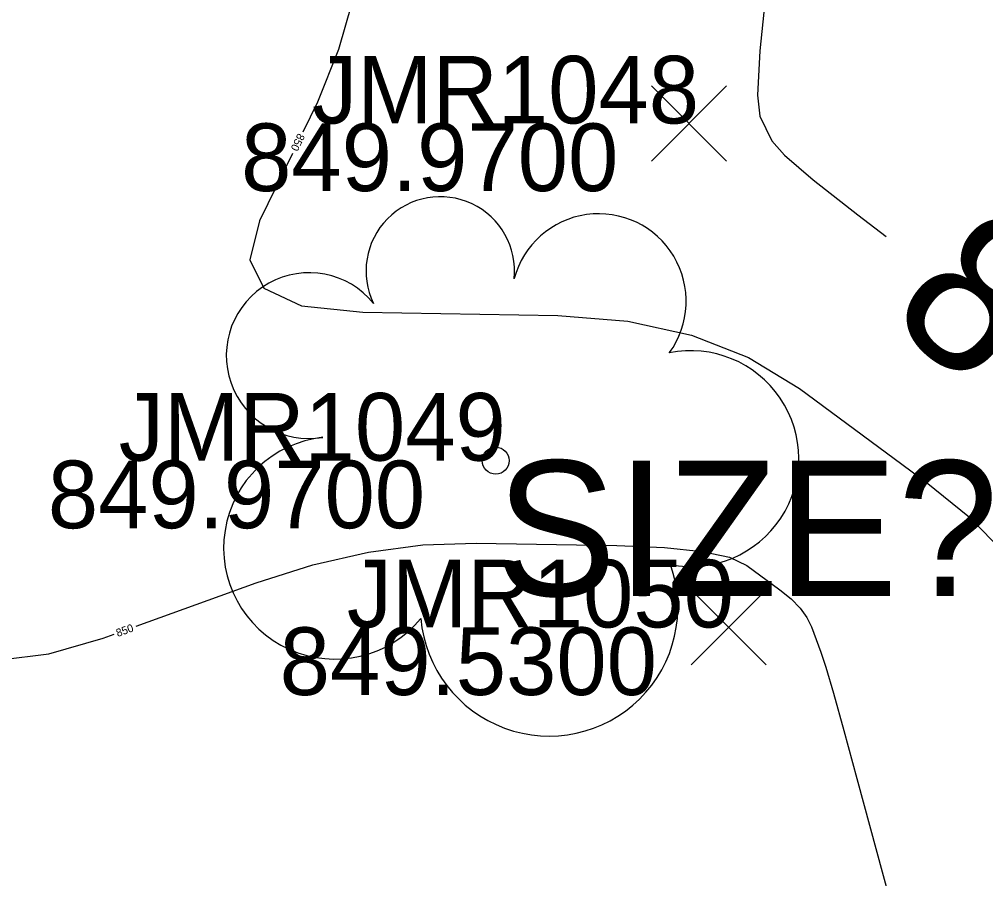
# Model space of a CAD drawing. Extents: x 1654928 to 1810050, y 486881 to 626330.
# Drawn here: x 1801337.91 to 1801355.05, y 489805.87 to 489821.12 of the extents above; entities that cross this region are included whole.
import ezdxf

# ---------------------------------------------------------------- set-up
doc = ezdxf.new("R2010")
doc.units = 0
for name, color, linetype in [('DT_X_Contour_Major', 7, 'Continuous'), ('DT_X_Contour_Minor', 7, 'Continuous'), ('SV_X_Random_Point', 7, 'Continuous'), ('SV_X_Text_Elevation', 7, 'Continuous'), ('SV_X_Text_Name', 7, 'Continuous'), ('VG_X_Cells', 7, 'Continuous'), ('VG_X_Text', 7, 'Continuous')]:
    doc.layers.add(name, color=color, linetype=linetype)

msp = doc.modelspace()

# ---------------------------------------------------------------- linework, layer by layer
at = {"layer": 'DT_X_Contour_Major'}
msp.add_lwpolyline([(1801351.174, 489821.767), (1801351.05, 489820.56), (1801351.007, 489819.77), (1801351.047, 489819.398), (1801351.263, 489818.963), (1801351.486, 489818.708), (1801351.993, 489818.269), (1801352.784, 489817.646), (1801353.289, 489817.266)], dxfattribs=at)
at = {"layer": 'DT_X_Contour_Minor'}
for points in [[(1801343.924, 489821.799), (1801343.572, 489820.581), (1801343.199, 489819.648), (1801342.94, 489819.116)], [(1801342.756, 489818.738), (1801342.174, 489817.542), (1801342.001, 489816.848), (1801342.247, 489816.346), (1801342.915, 489816.036), (1801344.003, 489815.918), (1801347.466, 489815.859), (1801348.708, 489815.761), (1801349.836, 489815.514), (1801350.85, 489815.116), (1801351.75, 489814.568), (1801354, 489812.906), (1801354.768, 489812.28), (1801355.385, 489811.648)], [(1801339.986, 489810.349), (1801342.11, 489811.119), (1801343.117, 489811.439), (1801344.104, 489811.664), (1801345.07, 489811.792), (1801346.016, 489811.824), (1801348.511, 489811.781), (1801349.357, 489811.747), (1801350.024, 489811.676), (1801350.512, 489811.57), (1801350.82, 489811.426), (1801351.403, 489810.995), (1801351.602, 489810.833), (1801351.763, 489810.669), (1801351.884, 489810.504), (1801351.966, 489810.336), (1801352.132, 489809.889), (1801352.219, 489809.623), (1801352.355, 489809.159), (1801352.539, 489808.499), (1801352.772, 489807.642), (1801353.46, 489805.095)], [(1801337.575, 489809.75), (1801338.433, 489809.855), (1801339.397, 489810.135), (1801339.591, 489810.206)]]:
    msp.add_lwpolyline(points, dxfattribs=at)
at = {"layer": 'SV_X_Random_Point'}
for p, q in [((1801349.125, 489818.602), (1801350.458, 489819.937)), ((1801349.125, 489819.937), (1801350.458, 489818.602)), ((1801349.828, 489809.659), (1801351.161, 489810.994)), ((1801349.828, 489810.994), (1801351.161, 489809.659))]:
    msp.add_line(p, q, dxfattribs=at)
at = {"layer": 'VG_X_Cells'}
msp.add_circle((1801346.363, 489813.286), 0.24, dxfattribs=at)
for centre, radius, start, end in [((1801345.379, 489816.653), 1.317, 354.0047, 205.9741), ((1801348.189, 489816.115), 1.553, 323.83, 165.0376), ((1801343.054, 489815.15), 1.471, 39.0625, 279.5412), ((1801349.823, 489813.322), 1.915, 259.1453, 101.4596), ((1801343.51, 489811.737), 1.974, 96.1722, 320.5737), ((1801347.31, 489810.681), 2.284, 184.9476, 19.4572)]:
    msp.add_arc(centre, radius, start, end, dxfattribs=at)

# ---------------------------------------------------------------- texts
at = {"layer": 'DT_X_Contour_Major'}
msp.add_text('850', height=2.8, rotation=319.3284, dxfattribs=at).set_placement((1801353.244, 489815.86))
at = {"layer": 'DT_X_Contour_Minor'}
for rotation, p in [(244.062, (1801342.857, 489819.106)), (19.9209, (1801339.657, 489810.155))]:
    msp.add_text('850', height=0.14, rotation=rotation, dxfattribs=at).set_placement(p)
at = {"layer": 'SV_X_Text_Elevation'}
for s, p in [('849.9700', (1801341.845, 489818.07)), ('849.9700', (1801338.417, 489812.086)), ('849.5300', (1801342.53, 489809.126))]:
    msp.add_text(s, height=1.2, dxfattribs=at).set_placement(p)
at = {"layer": 'SV_X_Text_Name'}
for s, p in [('JMR1048', (1801343.103, 489819.27)), ('JMR1049', (1801339.674, 489813.286)), ('JMR1050', (1801343.721, 489810.326))]:
    msp.add_text(s, height=1.2, dxfattribs=at).set_placement(p)
at = {"layer": 'VG_X_Text'}
msp.add_text('SIZE? 12" KIND? WALNUT', height=2.4, dxfattribs=at).set_placement((1801346.363, 489810.886))

doc.saveas('drawing.dxf')
